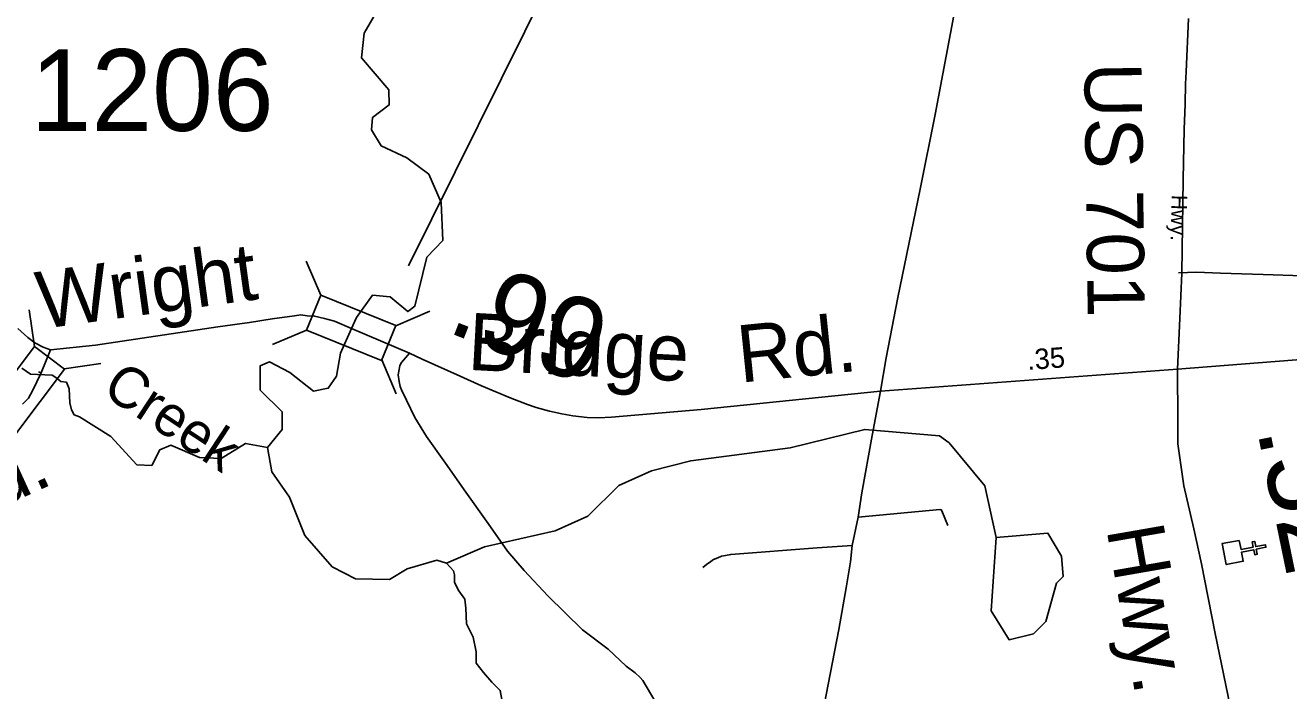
# Model space of a CAD drawing. Extents: x 2093524 to 2270757, y 289120 to 570408.
# Drawn here: x 2188536 to 2196269, y 393286 to 397359 of the extents above; entities that cross this region are included whole.
import ezdxf

# ---------------------------------------------------------------- set-up
doc = ezdxf.new("R2010")
doc.units = 0
for name, color, linetype in [('Exist Cultural Church CELL', 7, 'Continuous'), ('Exist Hydrographic Creek Single Shore', 7, 'Continuous'), ('Exist Hydrographic Creek Single Shore Label', 7, 'Continuous'), ('Exist Hydrographic Misc Water Feature', 7, 'Continuous'), ('Exist Hydrographic Pond Under 1500 Sq Ft', 7, 'Continuous'), ('Exist Hydrographic River Shore', 7, 'Continuous'), ('Exist Road Non-System Type 51', 7, 'Continuous'), ('Exist Road Primary US Attributed', 7, 'Continuous'), ('Exist Road Secondary Mileage Hundredths English Label', 7, 'Continuous'), ('Exist Road Secondary Structure Standard Bridge CELL', 7, 'Continuous'), ('Exist Road Secondary Structure Standard Bridge Number Label', 7, 'Continuous'), ('Exist Road Secondary Type 51 Attributed', 7, 'Continuous'), ('Exist Road Secondary Type 51 Label', 7, 'Continuous'), ('Exist Road Secondary Type 51 Number Label', 7, 'Continuous')]:
    doc.layers.add(name, color=color, linetype=linetype)

msp = doc.modelspace()

# ---------------------------------------------------------------- linework, layer by layer
at = {"layer": 'Exist Cultural Church CELL'}
msp.add_lwpolyline([(2195966.3, 394206.3), (2195977.2, 394150.4), (2196052, 394164.8), (2196045.9, 394196.3), (2196061.6, 394199.3), (2196067.7, 394167.9), (2196126.7, 394179.3), (2196129.8, 394163.6), (2196070.7, 394152.1), (2196076.8, 394120.7), (2196061.1, 394117.7), (2196055, 394149.1), (2195980.3, 394134.6), (2195991.1, 394078), (2195886.6, 394057.8), (2195861.8, 394186)], close=True, dxfattribs=at)
at = {"layer": 'Exist Hydrographic Creek Single Shore'}
for points in [[(2190532.3, 395503.6), (2190562.4, 395570.5), (2190661.2, 395706.3), (2190770.3, 395697.6), (2190878.4, 395606.8), (2190920.2, 395638.8), (2190993.2, 395939.1), (2191092.2, 396042.1), (2191082.2, 396275.2), (2191006.3, 396447.3), (2190872.2, 396548.3), (2190713.3, 396620.4), (2190654.2, 396720), (2190662.2, 396795.3), (2190762.3, 396872), (2190761.3, 396963.8), (2190593.3, 397160.7), (2190609.3, 397311.3), (2190683.4, 397437.8)], [(2190018.2, 394774.4), (2190109.2, 394884.1), (2190108.2, 394992.4), (2189974.3, 395126.3), (2189973.3, 395273.9), (2190031.3, 395298.9), (2190156.2, 395234.1), (2190299.3, 395119.8), (2190390.3, 395137.6), (2190440.4, 395212.1), (2190464.4, 395352.6), (2190532.3, 395503.6)], [(2190018.2, 394774.4), (2189884.3, 394800), (2189735.2, 394707.8), (2189602.3, 394713.8), (2189426.2, 394789.4), (2189360.2, 394761.2), (2189310.3, 394663.8), (2189219.3, 394668.9), (2189059.4, 394842.6), (2188867.8, 394963.1), (2188834.3, 394974.6), (2188818.2, 395004.6), (2188807.8, 395047.3), (2188804.3, 395133.9), (2188788.2, 395174.3), (2188753.5, 395178.9), (2188722.4, 395203.1), (2188701.6, 395217), (2188611.6, 395220.4), (2188568.3, 395223.3), (2188514.1, 395260.3)]]:
    msp.add_lwpolyline(points, dxfattribs=at)
at = {"layer": 'Exist Hydrographic Misc Water Feature'}
msp.add_lwpolyline([(2191114.4, 394067), (2191346.3, 394167.4), (2191779.4, 394263.7), (2191978.3, 394354.9), (2192169.4, 394541.4), (2192368.3, 394632.5), (2192609.4, 394693.3), (2193217.4, 394773), (2193674.3, 394885.4), (2194132.3, 394846.7), (2194191.4, 394802.9), (2194409.4, 394539.4), (2194478.3, 394223.2)], dxfattribs=at)
at = {"layer": 'Exist Hydrographic Pond Under 1500 Sq Ft'}
msp.add_lwpolyline([(2194478.3, 394223.2), (2194448.3, 393774.4), (2194557.4, 393598.3), (2194707.3, 393634.7), (2194782.4, 393708.7), (2194847.4, 393943.6), (2194888.4, 393985.4), (2194879.3, 394110.2), (2194795.3, 394249.7), (2194478.3, 394223.2)], dxfattribs=at)
at = {"layer": 'Exist Hydrographic River Shore'}
for points in [[(2191114.4, 394067), (2191055.3, 394084.6), (2190873.2, 394032.5), (2190765.4, 393965.7), (2190556.2, 393969.9), (2190414.3, 394044.9), (2190246.2, 394235.2), (2190153.3, 394469.9), (2190044.2, 394626.2), (2190018.2, 394774.4)], [(2191452.2, 393232.6), (2191443, 393288), (2191392.2, 393338.8), (2191341.4, 393396.5), (2191295.3, 393454.2), (2191295.3, 393523.5), (2191276.8, 393613.5), (2191237.6, 393694.3), (2191232.9, 393791.2), (2191226, 393846.6), (2191189.1, 393897.4), (2191163.7, 393948.1), (2191163.7, 393994.3), (2191156.8, 394019.7), (2191114.4, 394067)]]:
    msp.add_lwpolyline(points, dxfattribs=at)
at = {"layer": 'Exist Road Non-System Type 51'}
for points in [[(2197685.9, 395959.1), (2197403.7, 396286.9), (2197397.6, 396292.9), (2197387.7, 396302.9), (2197379.5, 396304.7), (2197353.8, 396298.7), (2197321.7, 396286.2), (2197280, 396268), (2196883.5, 396037.4), (2196682.6, 395930.2), (2196601, 395883.6), (2196545, 395857.2), (2196475.3, 395832.7), (2196427.3, 395828.4), (2196355.4, 395825.9), (2196113.2, 395834.3), (2195851.3, 395842.5), (2195705.4, 395847.3), (2195595.5, 395844.6)], [(2192437.1, 393143.9), (2192315.9, 393349), (2192299.8, 393367), (2192269.6, 393394.9), (2192213.3, 393436.3), (2192104.5, 393539.5), (2191945.8, 393658.5), (2191734.4, 393867), (2191589.6, 394021.8), (2191486.6, 394139.3), (2191369.6, 394310.2), (2191232.4, 394501.2), (2191107.3, 394678.2), (2190992.2, 394841.6), (2190921.4, 394959.1), (2190868.7, 395064.5), (2190838.1, 395128.4), (2190830, 395148.2), (2190823.7, 395178.2), (2190817.6, 395220), (2190825.5, 395252.3), (2190829.3, 395276.2), (2190839.1, 395294.3), (2190888.5, 395352.7)], [(2194182.8, 394297.6), (2194145.9, 394387.2), (2194142, 394393.2), (2194133.9, 394395.3), (2193634.4, 394347.8)], [(2193597.8, 394173.7), (2193382, 394160), (2192854.4, 394120.6), (2192822.5, 394114.4), (2192798.4, 394110.3), (2192774.6, 394099.9), (2192748.5, 394088), (2192732.8, 394075.8), (2192704.9, 394057.7), (2192682.9, 394039.4)]]:
    msp.add_lwpolyline(points, dxfattribs=at)
at = {"layer": 'Exist Road Primary US Attributed'}
for points in [[(2193771, 395118.6), (2193805.6, 395322.6), (2193877.3, 395692.8), (2194012.5, 396355.6), (2194105.5, 396812), (2194219.3, 397418.6), (2194298.3, 397830.9), (2194383.3, 398275.3), (2194458.5, 398691.7), (2194531.6, 399088.2), (2194766.8, 400359.1), (2194823, 400593.5), (2194926.8, 401017.9), (2195023.3, 401340.5), (2195059.2, 401452.4)], [(2192473.4, 390193.7), (2192574.5, 390323.1), (2192689.8, 390486.2), (2192839.6, 390737.8), (2192883, 390808.1), (2192922.7, 390888.3), (2192961.8, 390976.4), (2193056, 391258.9), (2193090.9, 391399.3), (2193120.1, 391531.2), (2193140.9, 391683.4), (2193179.6, 391881.7), (2193225.8, 392125.8), (2193266.2, 392362.1), (2193335.8, 392710.4), (2193385.9, 392986.6), (2193515.1, 393661.4), (2193559.5, 393915.4), (2193586.3, 394075.6), (2193597.8, 394173.7), (2193634.4, 394347.8), (2193655.4, 394498), (2193719.1, 394848.3), (2193771, 395118.6)]]:
    msp.add_lwpolyline(points, dxfattribs=at)
at = {"layer": 'Exist Road Secondary Structure Standard Bridge CELL'}
for p, q in [((2190256, 395915.8), (2190344.3, 395707.3)), ((2190257.4, 395492.7), (2190344.3, 395707.3)), ((2190344.3, 395707.3), (2190803.9, 395521.3)), ((2188592.3, 395392.8), (2188560.4, 395616.9)), ((2190803.5, 395520.3), (2191011.9, 395608.6)), ((2190049, 395404.4), (2190257.4, 395492.7)), ((2190717, 395306.7), (2190257.4, 395492.7)), ((2190803.9, 395521.3), (2190717, 395306.7)), ((2188293.8, 394997), (2188591.5, 395393.5)), ((2188591.5, 395393.5), (2188776.7, 395254.4)), ((2188776.7, 395254.4), (2188479, 394858)), ((2188773.4, 395256.9), (2188997.5, 395288.8)), ((2190718.6, 395310.5), (2190806.9, 395102.1))]:
    msp.add_line(p, q, dxfattribs=at)
at = {"layer": 'Exist Road Secondary Structure Standard Bridge Number Label'}
msp.add_lwpolyline([(2190882.5, 395885.9), (2192591.6, 399333.1)], dxfattribs=at)
at = {"layer": 'Exist Road Secondary Type 51 Attributed'}
msp.add_line((2195588.3, 395254.4), (2193771, 395118.6), dxfattribs=at)
for points in [[(2195588.3, 395254.4), (2195602.2, 395564.3), (2195614.3, 395842.2), (2195622.4, 396414.1), (2195630.2, 396724), (2195635.2, 396876), (2195638.3, 397000), (2195641.7, 397074), (2195655.4, 397400.1)], [(2190532.3, 395503.6), (2190429.5, 395547.2), (2190367.2, 395564.8), (2190307.2, 395578.5), (2190261.3, 395580), (2190223.3, 395586), (2190183.2, 395579.6), (2190047.4, 395562.7), (2189907.8, 395539.8), (2189714.1, 395512.5), (2188966.5, 395401), (2188691.2, 395371.5)], [(2188691.2, 395371.5), (2188645.6, 395388.4), (2188594.9, 395416.1), (2188551, 395448.4), (2188491, 395502.6)], [(2193771, 395118.6), (2192672.3, 395006.9), (2192124.9, 394961.1), (2192044.8, 394956.8), (2191974.9, 394958.2), (2191886.9, 394969.4), (2191820.9, 394981.2), (2191744.8, 394996.5), (2191662.6, 395020.1), (2191610.4, 395037.6), (2191504.3, 395079), (2191328, 395151.8), (2191197.6, 395210.8), (2190964.8, 395315.1), (2190888.5, 395352.7), (2190532.3, 395503.6)], [(2197720.1, 395421.2), (2195588.3, 395254.4)], [(2188691.2, 395371.5), (2188632.4, 395230.8), (2188617.7, 395237.4)], [(2196029.7, 392574.9), (2195992.4, 392708.1), (2195955.9, 392885.3), (2195922.6, 393132.8), (2195819.1, 393635.7), (2195736.4, 394063.2), (2195688.8, 394276.7), (2195627.2, 394540), (2195591.3, 394797.8), (2195590.4, 394937.6), (2195588.3, 395254.4)], [(2188632.4, 395230.8), (2188579.3, 395122.4), (2188556.2, 395077.3), (2188518.1, 395039.3)]]:
    msp.add_lwpolyline(points, dxfattribs=at)

# ---------------------------------------------------------------- texts
at = {"layer": 'Exist Hydrographic Creek Single Shore Label'}
msp.add_text('Creek', height=250, rotation=326.64349, dxfattribs=at).set_placement((2188996.7, 395105.5))
at = {"layer": 'Exist Road Secondary Mileage Hundredths English Label'}
for s, height, rotation, p in [('.99', 500, 338.65176, (2191104.1, 395487)), ('.35', 125, 4.27519, (2194672.1, 395248.6)), ('.52', 500, 281.62807, (2196074.5, 394883))]:
    msp.add_text(s, height=height, rotation=rotation, dxfattribs=at).set_placement(p)
at = {"layer": 'Exist Road Secondary Type 51 Label'}
for s, height, rotation, p in [('US 701', 350, 270.80632, (2195017.5, 397129.3)), ('Hwy.', 95, 268.41619, (2195553.3, 396321.9)), ('Wright', 350, 7.85008, (2188631.3, 395499.1)), ('Bridge', 350, 356.94291, (2191239.2, 395250.5)), ('Rd.', 350, 5.80191, (2192912.4, 395171)), ('Rd.', 350, 24.56941, (2188053.8, 394253.2)), ('Hwy.', 350, 279.87513, (2195153.3, 394275))]:
    msp.add_text(s, height=height, rotation=rotation, dxfattribs=at).set_placement(p)
at = {"layer": 'Exist Road Secondary Type 51 Number Label'}
msp.add_text('1206', height=500, dxfattribs=at).set_placement((2188568.8, 396712.8))

doc.saveas('drawing.dxf')
